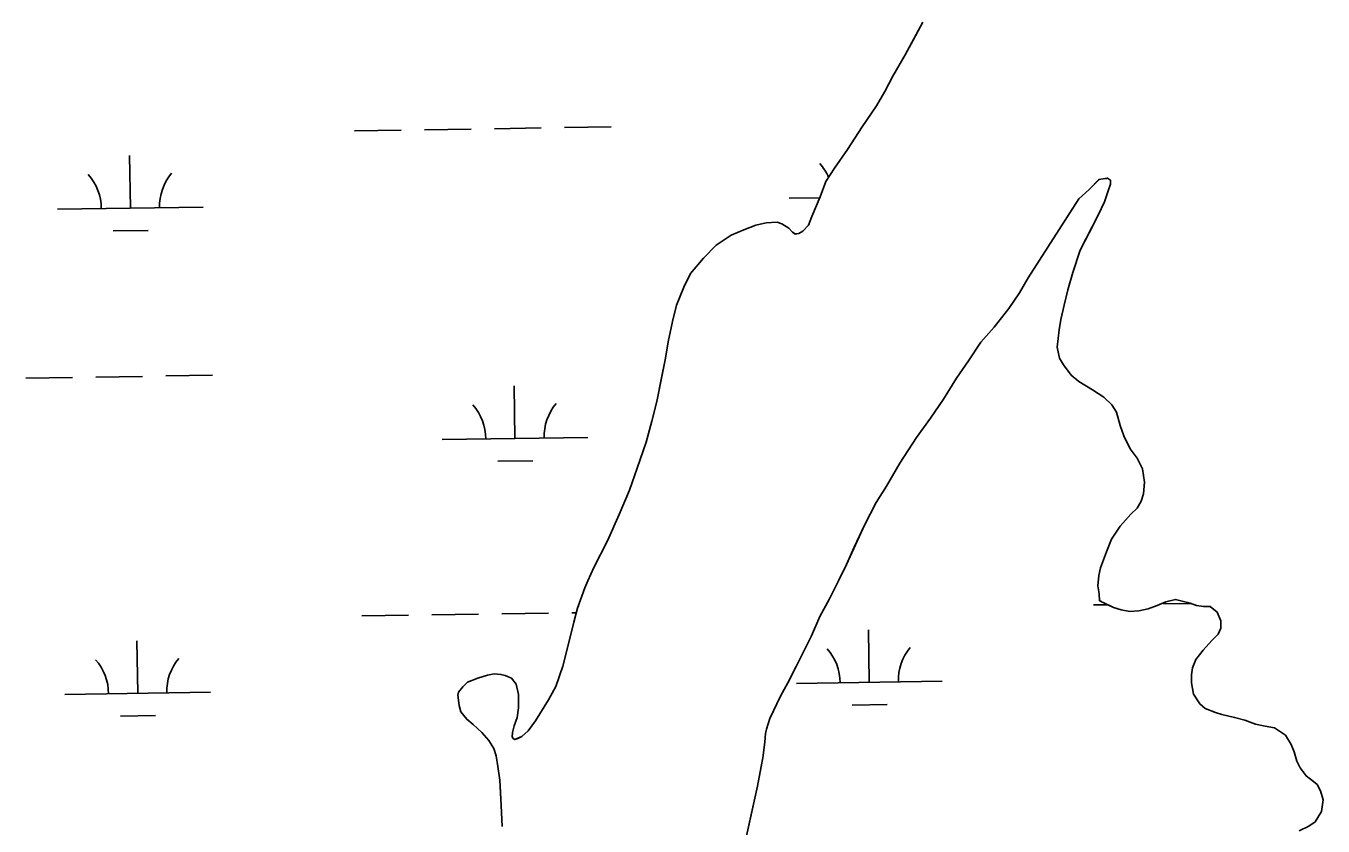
# Model space of a CAD drawing. Extents: x 3807117 to 3845308, y 337856 to 363736.
# Drawn here: x 3828157 to 3829047, y 359493 to 360041 of the extents above; entities that cross this region are included whole.
import ezdxf

# ---------------------------------------------------------------- set-up
doc = ezdxf.new("R2010")
doc.units = 0
doc.layers.add('V-TOPO-SHOR', color=7, linetype='Continuous')
doc.layers.add('V-WETL-SWMP', color=7, linetype='Continuous')

msp = doc.modelspace()

# ---------------------------------------------------------------- linework, layer by layer
at = {"layer": 'V-TOPO-SHOR'}
for points in [[(3828760.27, 360021.67), (3828765.71, 360031.65), (3828772.31, 360044.01)], [(3828483.65, 359492.55), (3828483.09, 359506.82), (3828482.59, 359515.92), (3828482.1, 359524.24), (3828480.8, 359533.74), (3828479.53, 359540.86), (3828477.89, 359546), (3828474.65, 359551.51), (3828469.84, 359557), (3828463.83, 359562.49), (3828459.43, 359566), (3828455.41, 359571.11), (3828454.17, 359575.46), (3828453.3, 359582.58), (3828453.67, 359584.57), (3828456.8, 359588.17), (3828459.94, 359591.38), (3828467.04, 359594.23), (3828473.75, 359596.29), (3828478.1, 359597.13), (3828482.86, 359596.79), (3828485.65, 359596.03), (3828490.03, 359594.1), (3828493.24, 359590.17), (3828494.91, 359583.05), (3828495.01, 359573.94), (3828493.9, 359567.19), (3828491.98, 359561.61), (3828490.85, 359556.85), (3828490.48, 359554.07), (3828491.29, 359552.89), (3828492.49, 359552.11), (3828494.46, 359552.92), (3828497.22, 359554.14), (3828501.53, 359558.16), (3828506.61, 359564.95), (3828515.56, 359579.32), (3828520.61, 359588.5), (3828525.21, 359602.42), (3828529.01, 359616.73), (3828532.8, 359632.63), (3828535.46, 359642.18), (3828540.46, 359656.1), (3828542.39, 359660.89), (3828546.64, 359670.05), (3828555.95, 359688.39), (3828564.07, 359706.32), (3828571.02, 359723.04), (3828576.39, 359738.17), (3828582.53, 359756.07), (3828586.33, 359770.39), (3828589.75, 359783.9), (3828592.75, 359799), (3828595.75, 359813.7), (3828597.61, 359824.82), (3828600.62, 359838.72), (3828603.27, 359849.85), (3828608.28, 359862.2), (3828612.93, 359871.76), (3828621.93, 359882.17), (3828630.55, 359890.99), (3828640.78, 359897.84), (3828649.46, 359901.51), (3828657.75, 359904.77), (3828664.86, 359906.44), (3828672.39, 359906.92), (3828675.57, 359905.77), (3828680.36, 359902.65), (3828682.77, 359899.9), (3828684.77, 359898.73), (3828687.14, 359899.16), (3828689.9, 359900.78), (3828693.81, 359904.78), (3828696.13, 359910.76), (3828701.92, 359924.3), (3828705.77, 359934.65), (3828711.61, 359943.83), (3828720.58, 359956.62), (3828730.71, 359972.19), (3828740.46, 359986.57), (3828746.29, 359996.55), (3828751.72, 360006.91), (3828760.27, 360021.67)], [(3828924.28, 359728.59), (3828923, 359737.66), (3828919.35, 359745.13), (3828914.54, 359751.4), (3828910.1, 359760.43), (3828907.64, 359767.52), (3828905.17, 359776.58), (3828901.95, 359781.68), (3828896.36, 359786.75), (3828888.8, 359791.8), (3828879.25, 359797.62), (3828874.07, 359801.91), (3828868.85, 359808.96), (3828866.03, 359813.67), (3828864.37, 359821.15), (3828865.81, 359833.02), (3828866.92, 359840.15), (3828869.18, 359850.05), (3828871.83, 359860.35), (3828875.25, 359872.24), (3828880.21, 359887.71), (3828886.39, 359899.63), (3828892.58, 359911.55), (3828896.82, 359920.69), (3828899.5, 359928.23), (3828901.03, 359932.98), (3828901, 359935.75), (3828899.01, 359936.91), (3828898.22, 359936.9), (3828897.43, 359936.89), (3828893.09, 359936.05), (3828892.7, 359935.66), (3828886.45, 359929.26), (3828879.42, 359922.86), (3828844.47, 359868.73), (3828838.66, 359858.4), (3828831.27, 359847.65), (3828821.15, 359834.89), (3828812.18, 359824.52), (3828803.63, 359811.77), (3828795.47, 359799.83), (3828786.54, 359785.51), (3828777.61, 359772.37), (3828767.88, 359759.22), (3828756.62, 359741.71), (3828747.32, 359725.8), (3828740.33, 359714.66), (3828732.21, 359699.16), (3828725.27, 359684.06), (3828719.87, 359672.15), (3828714.47, 359661.03), (3828708.29, 359648.71), (3828701.71, 359636.39), (3828695.93, 359623.28), (3828685.5, 359602.23), (3828679.7, 359591.1), (3828674.67, 359581.96), (3828667.34, 359566.46), (3828665.05, 359559.33), (3828664.29, 359556.16), (3828663.96, 359550.23), (3828662.5, 359539.54), (3828661.39, 359533.6), (3828658.78, 359520.14), (3828646.75, 359465.48)], [(3829030.5, 359489.58), (3829037.18, 359492.82), (3829041.5, 359495.63), (3829045.76, 359502.79), (3829046.86, 359510.71), (3829045.21, 359517.01), (3829042.79, 359521.33), (3829040.39, 359523.28), (3829035.21, 359527.17), (3829031.2, 359532.65), (3829028.77, 359537.37), (3829027.12, 359543.67), (3829025.09, 359548.78), (3829021.07, 359555.06), (3829013.51, 359560.11), (3829007.17, 359561.22), (3829000.44, 359562.73), (3828993.3, 359565.41), (3828986.16, 359567.31), (3828977.45, 359569.18), (3828973.09, 359570.71), (3828965.95, 359573.4), (3828962.35, 359576.52), (3828957.93, 359583.19), (3828956.66, 359591.08), (3828956.6, 359596.6), (3828957.33, 359601.35), (3828959.64, 359606.91), (3828964.7, 359613.29), (3828970.55, 359620.07), (3828974.85, 359624.47), (3828976.78, 359628.44), (3828976.72, 359633.57), (3828974.28, 359639.48), (3828969.5, 359643.37), (3828964.76, 359643.32), (3828960.01, 359644.05), (3828955.65, 359645.58), (3828950.1, 359647.1), (3828945.74, 359648.24), (3828939.04, 359646.58), (3828933.14, 359644.14), (3828926.85, 359641.7), (3828920.54, 359640.45), (3828914.23, 359639.98), (3828908.29, 359641.1), (3828903.13, 359642.62), (3828899.16, 359644.55), (3828895.98, 359646.09), (3828894.79, 359646.47), (3828894.79, 359646.87), (3828893.6, 359647.25), (3828893.15, 359651.99), (3828892.3, 359657.51), (3828893, 359664.63), (3828894.13, 359669.78), (3828898.35, 359680.89), (3828901.81, 359689.62), (3828907.64, 359698.38), (3828915.05, 359706.76), (3828919.35, 359710.76), (3828922.06, 359715.53), (3828923.58, 359720.68), (3828924.28, 359728.59)]]:
    msp.add_lwpolyline(points, dxfattribs=at)
at = {"layer": 'V-WETL-SWMP'}
for p, q in [((3828382.48, 359969.52), (3828414.48, 359970)), ((3828430.48, 359970.24), (3828462.47, 359970.71)), ((3828478.47, 359970.95), (3828510.47, 359971.43)), ((3828526.47, 359971.67), (3828558.46, 359972.15)), ((3828228.67, 359916.46), (3828228.13, 359952.46)), ((3828886.45, 359929.26), (3828893.09, 359936.05)), ((3828893.09, 359936.05), (3828897.43, 359936.89)), ((3828897.43, 359936.89), (3828899.01, 359936.91)), ((3828899.01, 359936.91), (3828901, 359935.75)), ((3828901.03, 359932.98), (3828899.5, 359928.23)), ((3828901, 359935.75), (3828901.03, 359932.98)), ((3828680.53, 359923.23), (3828701.6, 359923.55)), ((3828844.47, 359868.73), (3828879.42, 359922.86)), ((3828879.42, 359922.86), (3828886.45, 359929.26)), ((3828899.5, 359928.23), (3828896.82, 359920.69)), ((3828178.67, 359915.72), (3828278.66, 359917.21)), ((3828896.82, 359920.69), (3828892.58, 359911.55)), ((3828892.58, 359911.55), (3828880.21, 359887.71)), ((3828216.9, 359900.86), (3828240.9, 359901.21)), ((3828880.21, 359887.71), (3828875.25, 359872.24)), ((3828838.66, 359858.4), (3828844.47, 359868.73)), ((3828875.25, 359872.24), (3828871.83, 359860.35)), ((3828871.83, 359860.35), (3828869.18, 359850.05)), ((3828831.28, 359847.65), (3828838.66, 359858.4)), ((3828821.15, 359834.89), (3828831.28, 359847.65)), ((3828869.18, 359850.05), (3828866.92, 359840.15)), ((3828812.18, 359824.51), (3828821.15, 359834.89)), ((3828865.81, 359833.02), (3828864.37, 359821.15)), ((3828866.92, 359840.15), (3828865.81, 359833.02)), ((3828803.63, 359811.77), (3828812.18, 359824.51)), ((3828864.37, 359821.15), (3828866.03, 359813.67)), ((3828795.47, 359799.83), (3828803.63, 359811.77)), ((3828866.03, 359813.67), (3828868.85, 359808.96)), ((3828868.85, 359808.96), (3828874.07, 359801.9)), ((3828157, 359799.95), (3828188.99, 359800.42)), ((3828204.99, 359800.66), (3828236.99, 359801.14)), ((3828252.99, 359801.38), (3828284.98, 359801.86)), ((3828786.54, 359785.51), (3828795.47, 359799.83)), ((3828874.07, 359801.9), (3828879.25, 359797.62)), ((3828879.25, 359797.62), (3828888.8, 359791.8)), ((3828492.5, 359758.54), (3828491.96, 359794.53)), ((3828888.8, 359791.8), (3828896.36, 359786.75)), ((3828777.61, 359772.37), (3828786.54, 359785.51)), ((3828896.36, 359786.75), (3828901.95, 359781.68)), ((3828901.95, 359781.68), (3828905.17, 359776.58)), ((3828767.88, 359759.22), (3828777.61, 359772.37)), ((3828905.17, 359776.58), (3828907.64, 359767.52)), ((3828907.64, 359767.52), (3828910.1, 359760.43)), ((3828442.51, 359757.79), (3828542.49, 359759.29)), ((3828756.62, 359741.71), (3828767.88, 359759.22)), ((3828910.1, 359760.43), (3828914.54, 359751.4)), ((3828914.54, 359751.4), (3828919.36, 359745.13)), ((3828919.36, 359745.13), (3828923, 359737.66)), ((3828480.73, 359742.93), (3828504.73, 359743.29)), ((3828747.32, 359725.8), (3828756.62, 359741.71)), ((3828923, 359737.66), (3828924.28, 359728.59)), ((3828740.33, 359714.66), (3828747.32, 359725.8)), ((3828924.28, 359728.59), (3828923.58, 359720.68)), ((3828923.58, 359720.68), (3828922.06, 359715.53)), ((3828732.21, 359699.16), (3828740.33, 359714.66)), ((3828919.35, 359710.76), (3828915.05, 359706.76)), ((3828922.06, 359715.53), (3828919.35, 359710.76)), ((3828719.87, 359672.15), (3828732.21, 359699.16)), ((3828915.05, 359706.76), (3828907.64, 359698.38)), ((3828907.64, 359698.38), (3828901.81, 359689.62)), ((3828901.81, 359689.62), (3828898.35, 359680.89)), ((3828714.47, 359661.03), (3828719.87, 359672.15)), ((3828898.35, 359680.89), (3828894.13, 359669.78)), ((3828893.01, 359664.63), (3828892.3, 359657.51)), ((3828894.13, 359669.78), (3828893.01, 359664.63)), ((3828708.29, 359648.71), (3828714.47, 359661.03)), ((3828892.3, 359657.51), (3828893.15, 359651.99)), ((3828701.71, 359636.39), (3828708.29, 359648.71)), ((3828893.15, 359651.99), (3828893.6, 359647.25)), ((3828893.6, 359647.25), (3828894.79, 359646.87)), ((3828894.79, 359646.87), (3828894.79, 359646.47)), ((3828894.79, 359646.47), (3828895.98, 359646.09)), ((3828895.98, 359646.09), (3828903.13, 359642.62)), ((3828933.14, 359644.14), (3828939.04, 359646.58)), ((3828939.04, 359646.58), (3828945.74, 359648.24)), ((3828945.74, 359648.24), (3828955.65, 359645.58)), ((3828955.65, 359645.58), (3828960.01, 359644.05)), ((3828387.47, 359636.88), (3828419.46, 359637.36)), ((3828435.46, 359637.6), (3828467.46, 359638.08)), ((3828483.46, 359638.32), (3828515.45, 359638.8)), ((3828531.45, 359639.04), (3828534.6, 359639.08)), ((3828889.32, 359644.4), (3828899.17, 359644.55)), ((3828903.13, 359642.62), (3828908.29, 359641.1)), ((3828908.29, 359641.1), (3828914.22, 359639.98)), ((3828914.22, 359639.98), (3828920.54, 359640.45)), ((3828920.54, 359640.45), (3828926.85, 359641.7)), ((3828926.85, 359641.7), (3828933.14, 359644.14)), ((3828937.31, 359645.12), (3828956.17, 359645.4)), ((3828960.01, 359644.05), (3828964.76, 359643.32)), ((3828964.76, 359643.32), (3828969.5, 359643.37)), ((3828969.5, 359643.37), (3828974.28, 359639.47)), ((3828974.28, 359639.47), (3828976.72, 359633.57)), ((3828695.93, 359623.28), (3828701.71, 359636.39)), ((3828976.78, 359628.44), (3828974.85, 359624.47)), ((3828976.72, 359633.57), (3828976.78, 359628.44)), ((3828233.65, 359583.83), (3828233.11, 359619.82)), ((3828685.5, 359602.23), (3828695.93, 359623.28)), ((3828735.5, 359591.35), (3828734.96, 359627.34)), ((3828970.55, 359620.07), (3828964.7, 359613.29)), ((3828974.85, 359624.47), (3828970.55, 359620.07)), ((3828964.7, 359613.29), (3828959.64, 359606.91)), ((3828679.7, 359591.1), (3828685.5, 359602.23)), ((3828957.33, 359601.35), (3828956.6, 359596.6)), ((3828959.64, 359606.91), (3828957.33, 359601.35)), ((3828685.51, 359590.6), (3828785.5, 359592.09)), ((3828956.6, 359596.6), (3828956.66, 359591.07)), ((3828183.66, 359583.08), (3828283.65, 359584.58)), ((3828674.67, 359581.95), (3828679.7, 359591.1)), ((3828956.66, 359591.07), (3828957.93, 359583.19)), ((3828957.93, 359583.19), (3828962.35, 359576.52)), ((3828667.34, 359566.46), (3828674.67, 359581.95)), ((3828723.74, 359575.74), (3828747.73, 359576.1)), ((3828962.35, 359576.52), (3828965.95, 359573.4)), ((3828221.88, 359568.22), (3828245.88, 359568.58)), ((3828665.05, 359559.33), (3828667.34, 359566.46)), ((3828965.95, 359573.4), (3828973.09, 359570.71)), ((3828973.09, 359570.71), (3828977.45, 359569.18)), ((3828977.45, 359569.18), (3828986.16, 359567.31)), ((3828986.16, 359567.31), (3828993.3, 359565.41)), ((3828993.3, 359565.41), (3829000.44, 359562.73)), ((3828664.29, 359556.16), (3828665.05, 359559.33)), ((3829000.44, 359562.73), (3829007.17, 359561.22)), ((3829007.17, 359561.22), (3829013.51, 359560.11)), ((3829013.51, 359560.11), (3829021.07, 359555.06)), ((3828662.51, 359539.54), (3828663.97, 359550.23)), ((3828663.97, 359550.23), (3828664.29, 359556.16)), ((3829021.07, 359555.06), (3829025.09, 359548.78)), ((3829025.09, 359548.78), (3829027.13, 359543.67)), ((3828661.39, 359533.6), (3828662.51, 359539.54)), ((3829027.13, 359543.67), (3829028.78, 359537.37)), ((3828658.78, 359520.14), (3828661.39, 359533.6)), ((3829028.78, 359537.37), (3829031.2, 359532.65)), ((3829031.2, 359532.65), (3829035.21, 359527.17)), ((3829035.21, 359527.17), (3829040.39, 359523.28)), ((3829040.39, 359523.28), (3829042.79, 359521.33)), ((3829042.79, 359521.33), (3829045.21, 359517.01)), ((3828646.75, 359465.48), (3828658.78, 359520.14)), ((3829045.21, 359517.01), (3829046.86, 359510.71)), ((3829046.86, 359510.71), (3829045.76, 359502.79)), ((3829041.5, 359495.63), (3829037.18, 359492.82)), ((3829045.76, 359502.79), (3829041.5, 359495.63))]:
    msp.add_line(p, q, dxfattribs=at)
for points in [[(3828772.31, 360044.01), (3828760.27, 360021.67), (3828751.72, 360006.91), (3828746.29, 359996.54), (3828740.46, 359986.57), (3828730.71, 359972.19), (3828720.58, 359956.62), (3828711.61, 359943.83), (3828705.77, 359934.65), (3828701.92, 359924.3), (3828696.13, 359910.76), (3828693.81, 359904.78), (3828689.9, 359900.78), (3828687.14, 359899.16), (3828684.77, 359898.74), (3828682.77, 359899.9), (3828680.36, 359902.65), (3828675.57, 359905.77), (3828672.39, 359906.92), (3828664.86, 359906.44), (3828657.75, 359904.77), (3828649.46, 359901.51), (3828640.78, 359897.84), (3828630.55, 359890.99), (3828621.93, 359882.17), (3828612.93, 359871.76), (3828608.28, 359862.2), (3828603.27, 359849.85), (3828600.62, 359838.72), (3828597.61, 359824.82), (3828595.75, 359813.7), (3828589.75, 359783.9), (3828586.33, 359770.39), (3828582.53, 359756.07)], [(3828582.53, 359756.07), (3828576.39, 359738.17), (3828571.02, 359723.04), (3828564.07, 359706.32), (3828555.95, 359688.39), (3828546.64, 359670.05), (3828542.39, 359660.88), (3828540.46, 359656.1), (3828535.46, 359642.18), (3828532.8, 359632.63), (3828529.01, 359616.73), (3828525.21, 359602.42), (3828520.61, 359588.5), (3828515.56, 359579.32), (3828506.61, 359564.95), (3828501.53, 359558.16), (3828497.22, 359554.14), (3828492.49, 359552.11), (3828491.29, 359552.89), (3828490.48, 359554.07), (3828490.85, 359556.85), (3828491.98, 359561.61), (3828493.9, 359567.19), (3828495.01, 359573.94), (3828494.91, 359583.05), (3828493.24, 359590.17), (3828490.03, 359594.1), (3828485.65, 359596.03), (3828482.86, 359596.79), (3828478.1, 359597.13), (3828473.75, 359596.29), (3828467.04, 359594.23), (3828459.94, 359591.38), (3828456.8, 359588.17), (3828453.67, 359584.57), (3828453.3, 359582.58), (3828454.17, 359575.46), (3828455.41, 359571.11), (3828459.43, 359566), (3828463.83, 359562.49), (3828469.84, 359557), (3828474.66, 359551.51), (3828477.89, 359546), (3828479.53, 359540.86), (3828480.8, 359533.74), (3828482.1, 359524.24), (3828483.09, 359506.82), (3828483.65, 359492.55)]]:
    msp.add_lwpolyline(points, dxfattribs=at)
for centre, start, end in [((3828173.42, 359916.11), 0.08653, 41.63019), ((3828283.9, 359917.77), 140.08653, 181.63019), ((3828675.28, 359923.63), 23.33779, 41.63019), ((3828437.26, 359758.18), 0.08653, 41.63019), ((3828547.73, 359759.84), 140.08653, 181.63019), ((3828680.26, 359590.99), 0.08653, 41.63019), ((3828790.73, 359592.65), 140.08653, 181.63019), ((3828178.41, 359583.47), 0.08653, 41.63019), ((3828288.88, 359585.13), 140.08653, 181.63019)]:
    msp.add_arc(centre, 35.25, start, end, dxfattribs=at)

doc.saveas('drawing.dxf')
